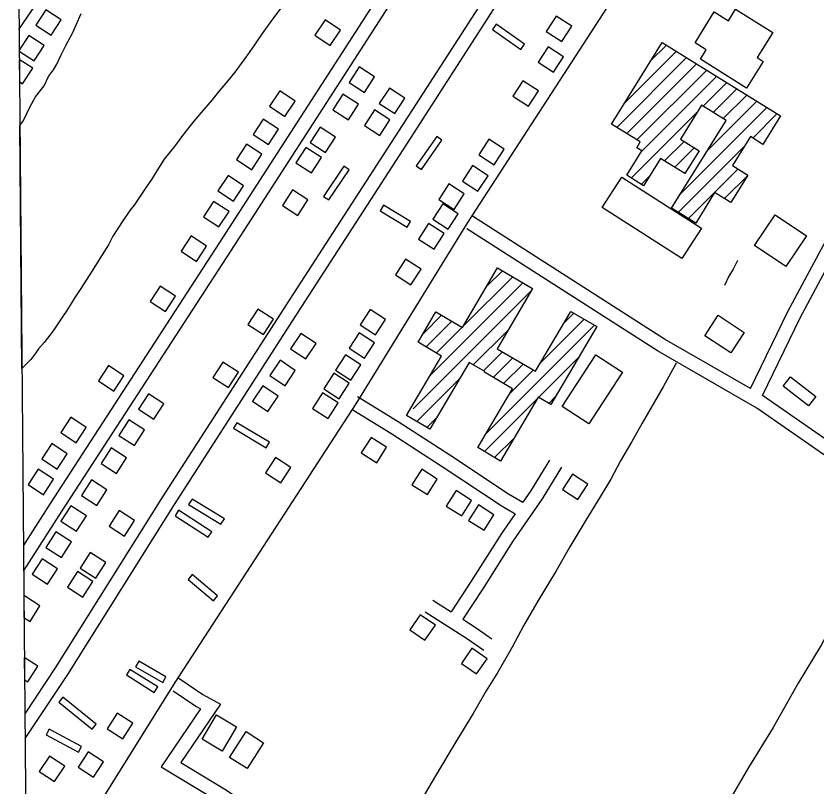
# Model space of a CAD drawing. Extents: x 3567028 to 3605064, y 510945 to 536587.
# Drawn here: x 3584229 to 3585968, y 517782 to 519456 of the extents above; entities that cross this region are included whole.
import ezdxf

# ---------------------------------------------------------------- set-up
doc = ezdxf.new("R2010")
doc.units = 0
for name, color, linetype in [('V-ANNO-SYMB', 7, 'Continuous'), ('V-BLDG-OTLN', 7, 'Continuous'), ('V-ROAD-CNTR', 7, 'Continuous'), ('V-SITE-VEGE', 7, 'Continuous'), ('V-TOPO-SHOR', 7, 'Continuous')]:
    doc.layers.add(name, color=color, linetype=linetype)

msp = doc.modelspace()

# ---------------------------------------------------------------- linework, layer by layer
at = {"layer": 'V-ANNO-SYMB'}
msp.add_lwpolyline([(3573993.8, 520864.2), (3584222.2, 520950.5), (3584258.3, 516664.3), (3574030, 516578.1)], close=True, dxfattribs=at)
at = {"layer": 'V-BLDG-OTLN'}
for p, q in [((3584256.4, 519413.7), (3584235.4, 519381.3)), ((3584289.9, 519392), (3584256.4, 519413.7)), ((3584268.2, 519358.4), (3584289.9, 519392)), ((3585605.9, 519357.4), (3585641, 519392.5)), ((3584235.4, 519381.3), (3584235.4, 519379.6)), ((3584235.4, 519379.6), (3584268.2, 519358.4)), ((3585548, 519264.1), (3585662.8, 519379)), ((3584264.8, 519342.1), (3584235.6, 519361.4)), ((3584235.6, 519361.4), (3584236, 519313.2)), ((3585533.1, 519213.9), (3585684.6, 519365.4)), ((3585554.9, 519200.4), (3585706.5, 519351.9)), ((3584242.7, 519308.7), (3584264.8, 519342.1)), ((3585576.8, 519186.8), (3585728.3, 519338.3)), ((3585587.6, 519162.3), (3585750.1, 519324.8)), ((3584236, 519313.2), (3584242.7, 519308.7)), ((3585720.5, 519259.8), (3585771.9, 519311.2)), ((3585742.3, 519246.3), (3585793.7, 519297.7)), ((3585764.1, 519232.8), (3585815.5, 519284.1)), ((3585728.7, 519162), (3585837.3, 519270.6)), ((3585564.6, 519103.9), (3585707.7, 519247)), ((3585670.8, 519068.7), (3585859.1, 519257.1)), ((3585828.2, 519190.7), (3585880.9, 519243.5)), ((3585637, 519141), (3585679.2, 519183.2)), ((3585850, 519177.2), (3585852, 519179.2)), ((3585658.8, 519127.5), (3585701, 519169.7)), ((3585666.9, 519029.5), (3585810.2, 519172.8)), ((3585586.4, 519090.4), (3585604.7, 519108.7)), ((3585680.6, 519113.9), (3585682.4, 519115.6)), ((3585688.7, 519015.9), (3585796.2, 519123.4)), ((3585767.2, 519059.1), (3585817.3, 519109.2)), ((3585250.4, 518868.3), (3585284.8, 518902.7)), ((3585199.6, 518782.2), (3585307.1, 518889.6)), ((3585127.1, 518674.3), (3585329.3, 518876.5)), ((3585090.6, 518602.5), (3585347, 518858.8)), ((3585112.5, 518765.8), (3585152.7, 518805.9)), ((3585366.9, 518701.9), (3585462.2, 518797.3)), ((3585417.6, 518788), (3585440, 518810.4)), ((3585119.2, 518737.1), (3585174.9, 518792.8)), ((3585141.4, 518724), (3585197.2, 518779.7)), ((3585249.4, 518549.1), (3585484.5, 518784.2)), ((3585221.5, 518698), (3585296.2, 518772.7)), ((3585243.8, 518684.9), (3585285.1, 518726.2)), ((3585265, 518670.7), (3585307.3, 518713.1)), ((3585363.1, 518627.5), (3585450.1, 518714.5)), ((3585287.2, 518657.6), (3585329.6, 518700)), ((3585300.2, 518635.3), (3585351.8, 518686.9)), ((3585098.6, 518575.1), (3585191.3, 518667.8)), ((3585245.6, 518510), (3585360.9, 518625.2)), ((3585385.3, 518614.3), (3585399.4, 518628.4)), ((3585120.8, 518562), (3585140.5, 518581.7)), ((3585267.9, 518496.9), (3585310.1, 518539.1)), ((3584247, 518196.4), (3584245.4, 518193.9)), ((3584245.4, 518193.9), (3584245.8, 518149.6)), ((3584280.6, 518174.7), (3584247, 518196.4)), ((3584258.9, 518141.1), (3584280.6, 518174.7)), ((3584245.8, 518149.6), (3584258.9, 518141.1)), ((3584275.6, 518043.6), (3584246.5, 518062.4)), ((3584246.5, 518062.4), (3584246.9, 518014.5)), ((3584253.9, 518010), (3584275.6, 518043.6)), ((3584246.9, 518014.5), (3584253.9, 518010))]:
    msp.add_line(p, q, dxfattribs=at)
for points in [[(3584293.1, 519469.1), (3584271.4, 519435.5), (3584305, 519413.8), (3584326.7, 519447.4)], [(3585413.4, 519400.1), (3585435.2, 519433.7), (3585401.7, 519455.5), (3585379.9, 519421.9)], [(3585814.8, 519299.3), (3585714.7, 519361.7), (3585727.3, 519382), (3585703, 519397.2), (3585744.9, 519464.6), (3585775.7, 519445.4), (3585791.2, 519470.3), (3585871.8, 519420.1), (3585837.7, 519365.3), (3585850.8, 519357.1)], [(3584910.9, 519391.9), (3584932.9, 519425.3), (3584899.6, 519447.3), (3584877.5, 519414)], [(3585271.3, 519437.7), (3585263.2, 519426.2), (3585324.4, 519382.9), (3585332.5, 519394.3)], [(3585395.9, 519333.6), (3585417.6, 519367.1), (3585384.1, 519388.9), (3585362.3, 519355.3)], [(3585706.5, 519351.9), (3585888.9, 519238.6), (3585850.5, 519176.9), (3585823.3, 519193.8), (3585784.2, 519130.8), (3585817.8, 519110), (3585780.9, 519050.6), (3585745.6, 519072.5), (3585704.4, 519006.2), (3585652.1, 519038.7), (3585770.3, 519228.9), (3585717, 519262), (3585671.2, 519188.2), (3585711.8, 519163), (3585681.1, 519113.6), (3585628.2, 519146.5), (3585591.4, 519087.2), (3585555, 519109.8), (3585587.8, 519162.6), (3585576.4, 519169.7), (3585584.1, 519182.2), (3585521.3, 519221.2), (3585631.4, 519398.5)], [(3584973.6, 519345.2), (3584951.9, 519311.6), (3584985.5, 519289.9), (3585007.2, 519323.5)], [(3585050.9, 519243.7), (3585072.8, 519277.3), (3585039.2, 519299.1), (3585017.4, 519265.6)], [(3585341.1, 519259.7), (3585362.9, 519293.3), (3585329.4, 519315.1), (3585307.6, 519281.5)], [(3584812.4, 519237.6), (3584834.5, 519270.9), (3584801.2, 519293), (3584779.1, 519259.7)], [(3584938.4, 519285.8), (3584916.7, 519252.2), (3584950.3, 519230.5), (3584972, 519264.1)], [(3585018.7, 519196.5), (3585040.4, 519230.1), (3585006.8, 519251.8), (3584985.1, 519218.2)], [(3584776.6, 519176.4), (3584798.7, 519209.8), (3584765.3, 519231.9), (3584743.3, 519198.5)], [(3584888.7, 519214.4), (3584867, 519180.8), (3584900.6, 519159.1), (3584922.3, 519192.7)], [(3584740.3, 519122), (3584762.4, 519155.4), (3584729, 519177.5), (3584707, 519144.1)], [(3585153.4, 519185.8), (3585142, 519193.9), (3585097.2, 519130.5), (3585108.7, 519122.4)], [(3585266.9, 519132.8), (3585288.7, 519166.4), (3585255.1, 519188.1), (3585233.3, 519154.6)], [(3584858, 519170.5), (3584836.3, 519136.9), (3584869.9, 519115.2), (3584891.6, 519148.8)], [(3584951.8, 519122), (3584940.1, 519129.8), (3584896.2, 519064.1), (3584907.8, 519056.3)], [(3585231.7, 519075.4), (3585253.5, 519109), (3585219.9, 519130.8), (3585198.1, 519097.2)], [(3584700.5, 519053.7), (3584722.5, 519087.1), (3584689.2, 519109.1), (3584667.1, 519075.8)], [(3585180.1, 519035.8), (3585201.9, 519069.4), (3585168.3, 519091.2), (3585146.5, 519057.6)], [(3585674.7, 518929.1), (3585501.7, 519040), (3585544.1, 519106.1), (3585717.1, 518995.3)], [(3584828.8, 519078), (3584807.1, 519044.4), (3584840.7, 519022.7), (3584862.4, 519056.3)], [(3584669, 518997.7), (3584691.1, 519031.1), (3584657.7, 519053.2), (3584635.6, 519019.8)], [(3585026.7, 519044.9), (3585019.5, 519033), (3585078.1, 518997.3), (3585085.4, 519009.3)], [(3585167, 518992.5), (3585188.8, 519026.1), (3585155.2, 519047.8), (3585133.4, 519014.3)], [(3585832.1, 518957.7), (3585876.7, 519024.2), (3585944.8, 518978.5), (3585900.1, 518912)], [(3585136.3, 518949.6), (3585158.1, 518983.1), (3585124.5, 519004.9), (3585102.8, 518971.3)], [(3584620.3, 518922.6), (3584642.4, 518955.9), (3584609, 518978), (3584587, 518944.7)], [(3585086.2, 518872.1), (3585108, 518905.7), (3585074.4, 518927.5), (3585052.7, 518893.9)], [(3585076.4, 518588.2), (3585152.5, 518717.4), (3585101.7, 518747.4), (3585140.4, 518813.2), (3585197.9, 518779.3), (3585274.3, 518908.9), (3585350.2, 518864.2), (3585273, 518733.3), (3585356.4, 518684.2), (3585433.2, 518814.4), (3585489.5, 518781.2), (3585389.6, 518611.8), (3585362.4, 518627.9), (3585280.7, 518489.3), (3585231.3, 518518.4), (3585306.6, 518646.2), (3585245.6, 518682.2), (3585246.3, 518683.4), (3585212.3, 518703.4), (3585126.8, 518558.4)], [(3584553, 518814), (3584575.1, 518847.3), (3584541.7, 518869.4), (3584519.6, 518836)], [(3584765.8, 518764), (3584787.5, 518797.6), (3584753.9, 518819.3), (3584732.2, 518785.7)], [(3585009.4, 518763.2), (3585031.1, 518796.8), (3584997.6, 518818.5), (3584975.8, 518785)], [(3585780.5, 518724), (3585724, 518761.5), (3585753.5, 518805.8), (3585809.9, 518768.3)], [(3584847, 518766.6), (3584824.7, 518733.3), (3584858, 518711.1), (3584880.2, 518744.3)], [(3584985.5, 518712.5), (3585007.3, 518746), (3584973.7, 518767.8), (3584951.9, 518734.2)], [(3584801.8, 518708.4), (3584779.5, 518675.1), (3584812.8, 518652.9), (3584835, 518686.1)], [(3584955.7, 518664.6), (3584977.5, 518698.1), (3584943.9, 518719.9), (3584922.2, 518686.3)], [(3585545.6, 518682.2), (3585472.6, 518569.9), (3585414.4, 518607.7), (3585487.4, 518720)], [(3584440.9, 518641.1), (3584463, 518674.5), (3584429.6, 518696.6), (3584407.5, 518663.2)], [(3584689.6, 518648.8), (3584711.3, 518682.4), (3584677.7, 518704.1), (3584656, 518670.5)], [(3584930.2, 518624.6), (3584952, 518658.1), (3584918.4, 518679.9), (3584896.7, 518646.3)], [(3585949.1, 518609), (3585894.3, 518651.8), (3585910.3, 518672.4), (3585965.2, 518629.6)], [(3584764.6, 518652.7), (3584742.3, 518619.5), (3584775.5, 518597.2), (3584797.8, 518630.4)], [(3584516, 518635.5), (3584494.3, 518601.9), (3584527.9, 518580.2), (3584549.6, 518613.8)], [(3584906.1, 518581.9), (3584927.9, 518615.4), (3584894.3, 518637.2), (3584872.5, 518603.6)], [(3584358.8, 518529), (3584380.9, 518562.4), (3584347.6, 518584.4), (3584325.5, 518551.1)], [(3584473.8, 518578.6), (3584452.1, 518545), (3584485.7, 518523.3), (3584507.4, 518557)], [(3584771.4, 518518.1), (3584778.6, 518530.2), (3584707.9, 518572.4), (3584700.7, 518560.4)], [(3585033.2, 518519.3), (3584999.5, 518540.7), (3584978, 518507), (3585011.8, 518485.5)], [(3584317.6, 518471.9), (3584339.7, 518505.3), (3584306.3, 518527.4), (3584284.3, 518494)], [(3584434.9, 518517.9), (3584413.2, 518484.3), (3584446.8, 518462.6), (3584468.5, 518496.2)], [(3584803.7, 518442), (3584825.4, 518475.5), (3584791.9, 518497.3), (3584770.1, 518463.7)], [(3584288.1, 518416.3), (3584310.2, 518449.6), (3584276.9, 518471.7), (3584254.8, 518438.3)], [(3585143.2, 518450.2), (3585109.4, 518471.7), (3585088, 518437.9), (3585121.7, 518416.5)], [(3584392.3, 518448.2), (3584370.6, 518414.6), (3584404.2, 518392.9), (3584425.9, 518426.5)], [(3585437.2, 518461), (3585415, 518427.8), (3585448.3, 518405.6), (3585470.5, 518438.8)], [(3585217.7, 518403.8), (3585184, 518425.3), (3585162.5, 518391.5), (3585196.3, 518370)], [(3584610.7, 518406.8), (3584603.4, 518394.9), (3584673.5, 518351.9), (3584680.9, 518363.8)], [(3585266.4, 518372.8), (3585232.7, 518394.3), (3585211.2, 518360.5), (3585245, 518339.1)], [(3584347.8, 518392.3), (3584326.1, 518358.7), (3584359.7, 518337), (3584381.4, 518370.6)], [(3584464.2, 518326.5), (3584485.9, 518360.1), (3584452.3, 518381.8), (3584430.6, 518348.2)], [(3584645.7, 518323.7), (3584653.4, 518335.4), (3584581.6, 518382.4), (3584573.9, 518370.7)], [(3584315.1, 518335.3), (3584293.4, 518301.7), (3584327, 518280), (3584348.7, 518313.6)], [(3584401.5, 518235.3), (3584423.2, 518268.9), (3584389.6, 518290.6), (3584367.9, 518257)], [(3584285.2, 518277.1), (3584263.5, 518243.5), (3584297.1, 518221.8), (3584318.8, 518255.4)], [(3584373.8, 518194), (3584395.5, 518227.6), (3584361.9, 518249.3), (3584340.2, 518215.7)], [(3584611, 518242.9), (3584602, 518232.2), (3584657.2, 518185.9), (3584666.2, 518196.6)], [(3585139.3, 518132.9), (3585106.4, 518155.6), (3585083.7, 518122.7), (3585116.6, 518100)], [(3585251.4, 518060.1), (3585218.5, 518082.9), (3585195.7, 518050), (3585228.6, 518027.2)], [(3584494.9, 518054.4), (3584487.9, 518042.2), (3584547, 518008.3), (3584554, 518020.5)], [(3584475.7, 518036.8), (3584468.2, 518024.9), (3584528.7, 517986.8), (3584536.2, 517998.7)], [(3584394, 517907.3), (3584402.8, 517918.2), (3584330.3, 517976.7), (3584321.5, 517965.8)], [(3584460.3, 517886.4), (3584482.1, 517919.9), (3584448.5, 517941.7), (3584426.8, 517908.1)], [(3584676.1, 517859.6), (3584632.9, 517885.2), (3584664.2, 517938.1), (3584707.5, 517912.5)], [(3584363.9, 517857.1), (3584370.5, 517869.4), (3584300.8, 517907.2), (3584294.1, 517894.9)], [(3584692.4, 517845.8), (3584728.4, 517901.7), (3584766.2, 517877.4), (3584730.2, 517821.5)], [(3584396.9, 517802.7), (3584418.7, 517836.3), (3584385.1, 517858), (3584363.4, 517824.5)], [(3584301.1, 517848.7), (3584278.8, 517815.5), (3584312.1, 517793.2), (3584334.3, 517826.4)]]:
    msp.add_lwpolyline(points, close=True, dxfattribs=at)
at = {"layer": 'V-ROAD-CNTR'}
for points in [[(3584244.5, 518305.1), (3584303.3, 518397.2), (3584670, 518961.4), (3584951.8, 519398.6), (3585323.8, 519976.3), (3585688.2, 520531.3), (3586144.7, 521249.8), (3586361.2, 521578.8), (3586389.7, 521614.3)], [(3584244.9, 518250.1), (3584328.5, 518381), (3584695.2, 518945.1), (3584977, 519382.3), (3585348.9, 519959.9), (3585713.4, 520515), (3586169.9, 521233.5), (3586385.4, 521561.1), (3586415.3, 521598.3)], [(3586548.5, 521522.7), (3586499.6, 521444.7), (3586330.4, 521179.7), (3586190.2, 520963.3), (3586020.7, 520697.2), (3585864.3, 520454.4), (3585659.3, 520135.2), (3585480.6, 519855.8), (3585247.7, 519498.6), (3585059.4, 519206), (3584823, 518841.1), (3584546.6, 518411.3), (3584314.7, 518042.1), (3584247.6, 517940.5)], [(3586575.6, 521509.4), (3586524.9, 521428.6), (3586355.6, 521163.5), (3586215.4, 520947.1), (3586046, 520681), (3585889.6, 520438.2), (3585684.5, 520119), (3585505.8, 519839.5), (3585272.9, 519482.3), (3585084.6, 519189.7), (3584848.2, 518824.8), (3584571.9, 518395.2), (3584340, 518025.9), (3584248, 517886.8)], [(3586670, 521267.1), (3586010.7, 520238.1), (3585701.5, 519767.9), (3585208.6, 519007), (3584966.5, 518613.5), (3584573.1, 518008.2), (3584257.5, 517502.4)], [(3584235, 519426.5), (3584381, 519640.5), (3584398.8, 519676), (3584339.1, 519717.3), (3584232, 519786.9)], [(3585823.6, 518646.9), (3585904.3, 518813.9), (3586055.5, 519095.6), (3586142.3, 519262.7), (3586185.6, 519317.4), (3586225.9, 519334.4), (3586278.6, 519341.2)], [(3585849.7, 518631.9), (3585931, 518800.3), (3586082, 519081.6), (3586099.3, 519114.8)], [(3585823.6, 518646.9), (3585636.9, 518754.3), (3585219.5, 519021.1)], [(3586180.9, 518365), (3585837.2, 518604.4), (3585621.3, 518728.6), (3585207.3, 518993.3)], [(3584970, 518629.6), (3585058.4, 518575.4), (3585170.2, 518502.5), (3585297.7, 518418.4), (3585329.2, 518399.7)], [(3586196.9, 518390.4), (3585849.7, 518631.9)], [(3584960.2, 518600.5), (3585042.4, 518550.1), (3585153.7, 518477.4), (3585281.7, 518393), (3585312.1, 518375)], [(3585387.1, 518491.5), (3585346, 518424), (3585329.2, 518399.7)], [(3585412.8, 518475.9), (3585371.2, 518407.6), (3585307.5, 518315.6), (3585242.1, 518212), (3585198.9, 518145.6)], [(3585312.1, 518375), (3585282.4, 518332.1), (3585216.8, 518228.2), (3585173.6, 518161.7)], [(3585133.4, 518187.3), (3585173.6, 518161.7)], [(3585117.3, 518162), (3585209, 518103.6), (3585244.5, 518078.7)], [(3585198.9, 518145.6), (3585225.7, 518128.5), (3585261.7, 518103.2)], [(3584582.1, 518017.9), (3584634.4, 517982.4), (3584672.2, 517961.5), (3584586.2, 517834.9), (3584685.8, 517774.4), (3584795, 517699.8), (3584749.1, 517622.3)], [(3584569.6, 517990.2), (3584618.7, 517956.8), (3584628.9, 517951.1), (3584543.7, 517825.6), (3584669.5, 517749.2), (3584754.9, 517690.9), (3584721.9, 517635.2)]]:
    msp.add_lwpolyline(points, dxfattribs=at)
at = {"layer": 'V-SITE-VEGE'}
for p, q in [((3584359.4, 519436.8), (3584370.1, 519461.2)), ((3584803, 519472.2), (3584779.4, 519440.9)), ((3584779.4, 519440.9), (3584763, 519417.7)), ((3584351.1, 519418.2), (3584359.4, 519436.8)), ((3584336.9, 519391.4), (3584351.1, 519418.2)), ((3584763, 519417.7), (3584746.4, 519393.3)), ((3584326.3, 519371.7), (3584336.9, 519391.4)), ((3584746.4, 519393.3), (3584731.1, 519371.2)), ((3584316.8, 519350.8), (3584326.3, 519371.7)), ((3584731.1, 519371.2), (3584704, 519334.1)), ((3584309.7, 519339.1), (3584316.8, 519350.8)), ((3584299.1, 519324), (3584309.7, 519339.1)), ((3584704, 519334.1), (3584687.6, 519314.4)), ((3584289.7, 519304.3), (3584299.1, 519324)), ((3584270.8, 519279.9), (3584289.7, 519304.3)), ((3584687.6, 519314.4), (3584667.6, 519290)), ((3584667.6, 519290), (3584654.6, 519273.7)), ((3584259, 519259), (3584270.8, 519279.9)), ((3584654.6, 519273.7), (3584631.1, 519247.1)), ((3584244.8, 519228.8), (3584259, 519259)), ((3584631.1, 519247.1), (3584614.6, 519227.4)), ((3584236.8, 519218.2), (3584244.8, 519228.8)), ((3584241.2, 518690.5), (3584236.8, 519218.2)), ((3584614.6, 519227.4), (3584589.9, 519196)), ((3584589.9, 519196), (3584574.6, 519175.1)), ((3584574.6, 519175.1), (3584549.9, 519145)), ((3584549.9, 519145), (3584538.1, 519125.2)), ((3584538.1, 519125.2), (3584522.8, 519100.8)), ((3584522.8, 519100.8), (3584509.8, 519082.2)), ((3584509.8, 519082.2), (3584485, 519045.1)), ((3584485, 519045.1), (3584475.6, 519033.5)), ((3584475.6, 519033.5), (3584459.1, 519009.1)), ((3584459.1, 519009.1), (3584450.9, 518996.3)), ((3584450.9, 518996.3), (3584439.1, 518977.7)), ((3584439.1, 518977.7), (3584429.6, 518959.1)), ((3584429.6, 518959.1), (3584410.7, 518928.9)), ((3584410.7, 518928.9), (3584394.2, 518902.2)), ((3584394.2, 518902.2), (3584369.4, 518863.9)), ((3584369.4, 518863.9), (3584356.5, 518844.1)), ((3584356.5, 518844.1), (3584340, 518818.6)), ((3584340, 518818.6), (3584328.2, 518800)), ((3584328.2, 518800), (3584309.3, 518772.1)), ((3584309.3, 518772.1), (3584289.3, 518746.6)), ((3584289.3, 518746.6), (3584277.5, 518732.7)), ((3584271.6, 518724.6), (3584261, 518709.5)), ((3584277.5, 518732.7), (3584271.6, 518724.6)), ((3584261, 518709.5), (3584243.4, 518692.1)), ((3584243.4, 518692.1), (3584241.2, 518690.5))]:
    msp.add_line(p, q, dxfattribs=at)
at = {"layer": 'V-TOPO-SHOR'}
for points in [[(3585795.3, 518924.8), (3585786, 518905.9), (3585776.5, 518890.5), (3585766.9, 518870.4)], [(3585662.2, 518702), (3585633.8, 518650.4), (3585588.2, 518571.3), (3585564.8, 518530.3), (3585541.1, 518490), (3585520.4, 518450), (3585496.7, 518411.5), (3585466.2, 518360.8), (3585430.8, 518302.9), (3585401.2, 518251.1), (3585362.4, 518186.2), (3585330.4, 518131.3), (3585306, 518085.5), (3585274.6, 518030.9), (3585249.3, 517990.3), (3585221.3, 517940.8), (3585185.9, 517882.9), (3585139.4, 517805.6), (3585098.4, 517735.3), (3585059, 517667.3), (3584999.2, 517567.3), (3584976.7, 517527.9), (3584966.6, 517511.4), (3584963.4, 517506.2)], [(3586149.1, 518386.4), (3586118.4, 518330.4), (3586071.4, 518255.5), (3586018.7, 518167.6), (3585976.9, 518089.3), (3585927.2, 518006.9), (3585872.8, 517910.8), (3585819.4, 517824.1), (3585763.6, 517728.6), (3585721.3, 517660.4), (3585678.9, 517588.8), (3585634.1, 517516.6), (3585588.4, 517438.6), (3585550.9, 517374.6), (3585517.8, 517318.7)]]:
    msp.add_lwpolyline(points, dxfattribs=at)

doc.saveas('drawing.dxf')
